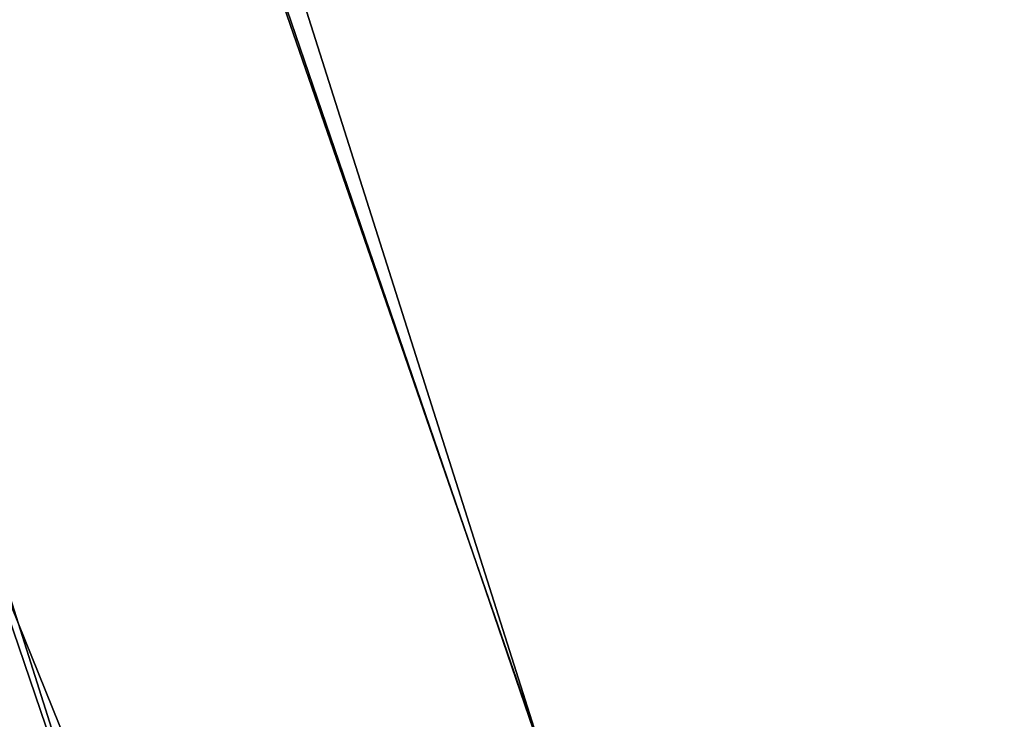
# Model space of a CAD drawing. Extents: x -91 to 91, y -91 to 262.
# Tile 425 of 480: x 58.44 to 61.64, y 20.08 to 22.35. Entities that reach past the tile are written whole.
import ezdxf

# ---------------------------------------------------------------- set-up
doc = ezdxf.new("R2010")
doc.units = 0
doc.header["$LTSCALE"] = 25.4
doc.layers.get('0').update_dxf_attribs({"linetype": 'CONTINUOUS'})

# ---------------------------------------------------------------- blocks, each defined once
blk = doc.blocks.new('ETE0_STL_1')
at = {"color": 0}
for p, q in [((58.8222, 19.4357, 327.5076), (55.7821, 26.9473, 327.5076)), ((55.7821, 26.9473, 328.5076), (58.8222, 19.4357, 328.5076)), ((58.8222, 19.4357, 327.5076), (55.7821, 26.9473, 327.5076)), ((55.7821, 26.9473, 328.5076), (58.8222, 19.4357, 328.5076)), ((61.245, 16.7721, 158.5), (58.5318, 24.6227, 158.5)), ((58.5318, 24.6227, 159.5), (61.245, 16.7721, 159.5)), ((61.245, 16.7721, 158.5), (58.5318, 24.6227, 158.5)), ((58.5318, 24.6227, 159.5), (61.245, 16.7721, 159.5)), ((58.6066, 24.4441, 159.5), (61.2958, 16.5853, 159.5)), ((61.2958, 16.5853, 169), (58.6066, 24.4441, 169)), ((58.6066, 24.4441, 159.5), (61.2958, 16.5853, 159.5)), ((61.2958, 16.5853, 169), (58.6066, 24.4441, 169)), ((59.8479, 16.1935, 159.5), (57.2222, 23.8667, 159.5)), ((57.2222, 23.8667, 169), (59.8479, 16.1935, 169)), ((57.2222, 23.8667, 169), (59.8479, 16.1935, 169)), ((59.8479, 16.1935, 159.5), (57.2222, 23.8667, 159.5)), ((61.645, 15.2363, 330.5076), (59.1289, 23.1523, 330.5076)), ((59.1289, 23.1523, 321.0076), (61.645, 15.2363, 321.0076)), ((61.645, 15.2363, 330.5076), (59.1289, 23.1523, 330.5076)), ((59.1289, 23.1523, 321.0076), (61.645, 15.2363, 321.0076)), ((57.7321, 22.6053, 330.5076), (60.1888, 14.8764, 330.5076)), ((60.1888, 14.8764, 321.0076), (57.7321, 22.6053, 321.0076)), ((60.1888, 14.8764, 321.0076), (57.7321, 22.6053, 321.0076)), ((57.7321, 22.6053, 330.5076), (60.1888, 14.8764, 330.5076))]:
    blk.add_line(p, q, dxfattribs=at)

msp = doc.modelspace()

# ---------------------------------------------------------------- block references
at = {"color": 253}
msp.add_blockref('ETE0_STL_1', (0, 0), dxfattribs=at)

doc.saveas('drawing.dxf')
